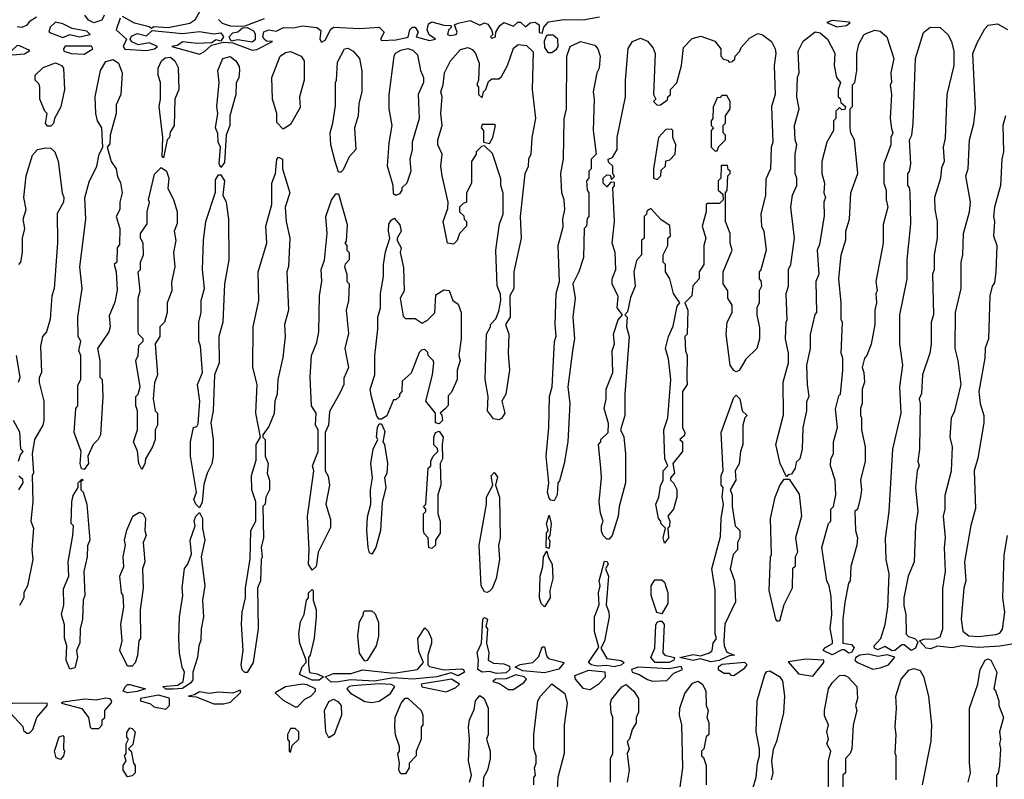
# Model space of a CAD drawing. Extents: x 2737310 to 2869991, y 870230 to 1012730.
# Tile 263 of 479: x 2766865 to 2770973, y 953628 to 956797. Entities that reach past the tile are written whole.
import ezdxf

# ---------------------------------------------------------------- set-up
doc = ezdxf.new("R2010")
doc.units = 0

msp = doc.modelspace()

# ---------------------------------------------------------------- linework, layer by layer
at = {"layer": '0CON02XD'}
for points in [[(2766835, 956650), (2766885, 956653.8), (2766908.3, 956668.3), (2766865, 956688), (2766855, 956688.8), (2766832.3, 956667.7), (2766815, 956668), (2766784.3, 956684.3), (2766778.3, 956711.7), (2766787.5, 956745), (2766747.5, 956785), (2766735, 956810), (2766715, 956830), (2766642.5, 956735), (2766640, 956725), (2766648.3, 956718.3), (2766725, 956724), (2766737.5, 956717.5), (2766742, 956705), (2766733.3, 956673.3), (2766740, 956665), (2766835, 956650)], [(2767217.5, 956815), (2767207.5, 956795), (2767175, 956783.8), (2767152.5, 956795), (2767137.5, 956815)], [(2767623.3, 956845), (2767595.8, 956794.2), (2767575, 956781.2), (2767485, 956763.3), (2767425, 956766.7), (2767415, 956760), (2767405, 956766.7), (2767345, 956782.5), (2767295, 956810)], [(2766935, 956807.5), (2766905, 956787.5), (2766895, 956773.3), (2766875, 956763.8)], [(2767045, 956722), (2767075, 956734.2), (2767115, 956725.8), (2767160, 956735), (2767145, 956748.8), (2767085, 956760), (2767045, 956780), (2767015, 956786.7), (2766992.5, 956765), (2766987.5, 956745), (2767045, 956722)], [(2767285, 956802.5), (2767267.5, 956755), (2767311.2, 956715), (2767297.5, 956685), (2767304.1, 956674.1), (2767395, 956668.8), (2767427.5, 956675), (2767440, 956685), (2767405, 956700), (2767361.7, 956691.7), (2767333.9, 956703.9), (2767326.7, 956715), (2767332.3, 956727.7), (2767355, 956738.8), (2767395, 956728.8), (2767418.3, 956751.7), (2767545, 956738.8), (2767615, 956747.1), (2767675, 956737.5), (2767705, 956742), (2767716.2, 956725), (2767705, 956707.5), (2767685, 956712.5), (2767665, 956700), (2767605, 956697.1), (2767546.4, 956703.6), (2767521.7, 956688.3), (2767500, 956685), (2767615, 956652.5)], [(2767615, 956652.5), (2767636.4, 956663.6), (2767665, 956690), (2767715, 956702.5), (2767755, 956700), (2767835, 956670), (2767855, 956672.5), (2767920, 956705), (2767895, 956706.7), (2767885.8, 956715.8), (2767880, 956725), (2767884.4, 956745.6), (2767905, 956754.3), (2767935, 956748.8), (2767965.6, 956764.4), (2768007.6, 956762.4), (2768045, 956770.6), (2768105, 956764.5), (2768121.5, 956751.5), (2768117.5, 956715), (2768125, 956702.5), (2768139.3, 956710.7), (2768163.2, 956756.8), (2768175, 956765.4), (2768285, 956760.6), (2768365, 956765.6), (2768386, 956745), (2768370, 956715), (2768375, 956710), (2768435, 956712), (2768486.4, 956723.6), (2768492.5, 956755), (2768504.3, 956765.7), (2768515, 956766), (2768528, 956745), (2768520, 956725), (2768575, 956710), (2768600, 956715), (2768574.1, 956734.1), (2768565.5, 956755), (2768570.4, 956779.6), (2768585, 956788), (2768635, 956774), (2768663, 956773), (2768667.5, 956765), (2768655, 956752.5), (2768650, 956735), (2768661.2, 956731.2), (2768686.7, 956735), (2768690, 956745), (2768680, 956775), (2768695, 956782), (2768745, 956793.8), (2768785, 956774), (2768805, 956782.9), (2768817.8, 956777.8), (2768833.1, 956755), (2768840, 956735), (2768830, 956725), (2768835, 956720), (2768850, 956725), (2768852.5, 956745), (2768868, 956772), (2768885, 956784.4), (2768925, 956770), (2768943.9, 956786.1), (2768955, 956786.7), (2768975, 956767.5), (2768995, 956783.8), (2769016.1, 956786.1), (2769033.3, 956775), (2769033, 956743), (2769045, 956740), (2769052.5, 956765), (2769072.2, 956787.8), (2769135, 956798), (2769215, 956796), (2769285, 956808)], [(2767885, 956800), (2767805, 956770), (2767775, 956768.8), (2767745, 956770), (2767711.2, 956781.2), (2767695, 956797.5)], [(2770275, 956767.5), (2770315, 956772.5), (2770330, 956785), (2770325, 956786.7), (2770255, 956793.3), (2770232.5, 956785), (2770275, 956767.5)], [(2770665, 954171.9), (2770646.7, 954175), (2770620, 954205), (2770637.5, 954212.5), (2770685, 954213.8), (2770705, 954222.5), (2770716.7, 954255), (2770717, 954423), (2770727.5, 954495), (2770723.3, 954595), (2770727.5, 954635), (2770720, 954725), (2770726.7, 954755), (2770727, 954813), (2770752.5, 954915), (2770756.7, 955015), (2770747.5, 955055), (2770752.5, 955135), (2770766.7, 955165), (2770792.5, 955275), (2770780, 955375), (2770767.5, 955425), (2770770, 955575), (2770792.5, 955675), (2770792.5, 955785), (2770800, 955815), (2770802.5, 955905), (2770827.5, 955995), (2770832.5, 956035), (2770812.5, 956145), (2770822.5, 956175), (2770827.5, 956295), (2770846.4, 956363.6), (2770852.5, 956425), (2770842.5, 956655), (2770859.3, 956700.7), (2770891.7, 956758.3), (2770906.4, 956773.6), (2770945, 956780), (2770986.1, 956756.1)], [(2766875, 956763.8), (2766855, 956767.5)], [(2767835, 956702.5), (2767775, 956712.5), (2767747, 956707), (2767739.2, 956725), (2767755, 956742.5), (2767775, 956746.7), (2767795, 956762.5), (2767815, 956763.8), (2767840.6, 956750.6), (2767848.3, 956738.3), (2767847.5, 956712.5), (2767835, 956702.5)], [(2769069.3, 956659.3), (2769085, 956660), (2769105, 956673.3), (2769111.2, 956685), (2769110, 956715), (2769091.7, 956731.7), (2769068.3, 956731.7), (2769061.7, 956728.3), (2769053.6, 956706.4), (2769055, 956680), (2769069.3, 956659.3)], [(2769555, 954612.5), (2769550, 954635), (2769560, 954675), (2769540, 954695), (2769540, 954705), (2769530, 954715), (2769520, 954775), (2769532.5, 954805), (2769538.3, 954851.7), (2769550, 954875), (2769550, 954915), (2769570, 954935), (2769557.5, 954965), (2769552.5, 955085), (2769570, 955135), (2769582.5, 955295), (2769571.7, 955381.7), (2769560, 955425), (2769572.5, 955475), (2769591.7, 955518.3), (2769608.3, 955601.7), (2769620, 955615), (2769592.5, 955655), (2769577.5, 955715), (2769560, 955745), (2769560, 955775), (2769550, 955785), (2769550, 955815), (2769570, 955855), (2769570, 955885), (2769580, 955895), (2769578.3, 955938.3), (2769541.7, 955961.7), (2769498.3, 956008.3), (2769481.7, 955998.3), (2769480, 955985), (2769470, 955975), (2769470, 955885), (2769460, 955875), (2769460, 955815), (2769438.3, 955791.7), (2769427.5, 955745), (2769432.5, 955685), (2769413, 955637), (2769401.7, 955578.3), (2769390, 955565), (2769400, 955555), (2769397.5, 955515), (2769407.5, 955475), (2769390, 955235), (2769390, 955145), (2769372.5, 955085), (2769386.4, 955056.4), (2769393.3, 954985), (2769392.5, 954865), (2769366.7, 954765), (2769362.5, 954725), (2769337.5, 954645), (2769325, 954630), (2769315, 954630), (2769300, 954645), (2769293, 954663), (2769292.5, 954685), (2769300, 954705), (2769288.3, 954738.3), (2769282.5, 954785), (2769292.5, 954885), (2769290, 954925), (2769280, 955025), (2769290, 955035), (2769290, 955045), (2769320, 955075), (2769321.7, 955111.7), (2769303.3, 955175), (2769312.5, 955215), (2769312.5, 955255), (2769340, 955325), (2769336.7, 955415), (2769346.7, 955445), (2769343.3, 955485), (2769362.5, 955545), (2769380, 955565), (2769357.5, 955595), (2769361.7, 955641.7), (2769337.5, 955695), (2769337.5, 955715), (2769352.5, 955755), (2769350, 955825), (2769337.5, 955865), (2769346.7, 955955), (2769340, 956095), (2769347, 956103), (2769347.5, 956117.5), (2769331.7, 956118.3), (2769315, 956100), (2769300, 956115), (2769300, 956135), (2769315, 956150), (2769328.3, 956148.3), (2769335, 956130), (2769347.5, 956142.5), (2769340, 956155), (2769340, 956185), (2769321.7, 956201.7), (2769320, 956215), (2769338.3, 956221.7), (2769357.5, 956255), (2769357.5, 956305), (2769393.3, 956475), (2769392.5, 956545), (2769403.6, 956676.4), (2769422.5, 956705), (2769455, 956720), (2769485, 956706.7), (2769508.3, 956678.3), (2769516.7, 956655), (2769510, 956485), (2769520, 956465), (2769510, 956455), (2769525, 956440), (2769538.3, 956441.7), (2769568.3, 956461.7), (2769570, 956475), (2769580, 956485), (2769580, 956505), (2769607, 956533), (2769626.7, 956605), (2769635, 956680), (2769671.2, 956718.8), (2769707.7, 956727.7), (2769765, 956707.5), (2769790, 956675), (2769790, 956645), (2769801.7, 956631.7), (2769818.3, 956628.3), (2769825, 956620), (2769838.3, 956621.7), (2769848.3, 956631.7), (2769850, 956645), (2769870, 956665), (2769875, 956680), (2769910.5, 956719.5), (2769945, 956739.2), (2769965, 956733.8), (2770002.5, 956705), (2770017.5, 956675), (2770020, 956655), (2770012.5, 956605), (2770017.5, 956485), (2770002.5, 956435), (2770007.5, 956285), (2770000, 956265), (2769997.5, 956175), (2769978.3, 956131.7), (2769977.5, 956065), (2769957.5, 955985), (2769960, 955935), (2769970, 955915), (2769980, 955835), (2769957, 955753), (2769950, 955745), (2769950, 955715), (2769957, 955707), (2769960, 955685), (2769950, 955665), (2769950, 955615), (2769940, 955595), (2769940, 955565), (2769951.7, 955511.7), (2769952.5, 955465), (2769940, 955425), (2769895, 955380), (2769866.4, 955333.6), (2769855, 955327.5), (2769845, 955332.5), (2769828.8, 955355), (2769812.5, 955485), (2769817.5, 955535), (2769837.5, 955575), (2769837.5, 955605), (2769820, 955635), (2769820, 955665), (2769800, 955695), (2769800, 955745), (2769837.5, 955835), (2769830, 955865), (2769830, 955905), (2769810, 955955), (2769810, 956075), (2769817.5, 956085), (2769820, 956145), (2769830, 956155), (2769830, 956165), (2769821.7, 956171.7), (2769818.3, 956188.3), (2769791.7, 956188.3), (2769790, 956135), (2769780, 956125), (2769780, 956085), (2769798.3, 956068.3), (2769800, 956045), (2769785, 956030), (2769735, 956030), (2769730, 956025), (2769730, 955995), (2769712.5, 955935), (2769727.5, 955885), (2769720, 955855), (2769720, 955775), (2769700, 955745), (2769700, 955715), (2769673, 955687), (2769670, 955645), (2769640, 955615), (2769652.5, 955585), (2769650, 955485), (2769640, 955475), (2769642.5, 955415), (2769650, 955395), (2769648.3, 955301.7), (2769650, 955275), (2769630, 955245), (2769630, 955095), (2769640, 955075), (2769638.3, 955061.7), (2769620, 955045), (2769630, 955035), (2769630, 954995), (2769590, 954945), (2769597.5, 954905), (2769580, 954885), (2769580, 954875), (2769592.5, 954865), (2769607, 954837), (2769607.5, 954805), (2769592.5, 954755), (2769570, 954725), (2769577.5, 954705), (2769576.4, 954683.6), (2769570, 954675), (2769572.5, 954635), (2769555, 954612.5)], [(2770065, 954890), (2770037.5, 954945), (2770020, 955025), (2770051.7, 955148.3), (2770050, 955285), (2770072.5, 955365), (2770072.5, 955405), (2770060, 955465), (2770062.5, 955535), (2770067.5, 955545), (2770062.5, 955655), (2770072.5, 955685), (2770072.5, 955755), (2770082.5, 955775), (2770097.5, 955885), (2770082.5, 956015), (2770090, 956065), (2770107.5, 956105), (2770107.5, 956135), (2770100, 956155), (2770100, 956235), (2770107.5, 956275), (2770100, 956295), (2770097.5, 956355), (2770117.5, 956425), (2770107.5, 956475), (2770110, 956555), (2770117.5, 956575), (2770112.5, 956665), (2770133.6, 956706.4), (2770184.2, 956745.8), (2770205, 956741.2), (2770235.9, 956715.9), (2770266.4, 956656.4), (2770263.3, 956605), (2770272.5, 956555), (2770290, 956535), (2770280, 956505), (2770280, 956475), (2770288.3, 956468.3), (2770291.7, 956451.7), (2770310, 956435), (2770308.3, 956421.7), (2770295, 956420), (2770285, 956430), (2770270, 956415), (2770270, 956385), (2770260, 956375), (2770260, 956335), (2770232.5, 956285), (2770212.5, 956205), (2770212.5, 956155), (2770222.5, 956115), (2770220, 956075), (2770227.5, 956055), (2770220, 956035), (2770221.7, 955978.3), (2770201.7, 955858.3), (2770192.5, 955835), (2770200, 955735), (2770187.5, 955705), (2770190, 955575), (2770183, 955567), (2770163, 955483), (2770162.5, 955425), (2770147.5, 955355), (2770150, 955275), (2770157.5, 955225), (2770148.3, 955201.7), (2770147.5, 955165), (2770132.5, 955095), (2770130, 955005), (2770120, 954965), (2770105, 954950), (2770100, 954925), (2770085, 954900), (2770071.7, 954898.3), (2770065, 954890)], [(2770255, 954147.5), (2770217.5, 954165), (2770225, 954176.7), (2770256.2, 954193.8), (2770256.7, 954205), (2770247.3, 954257.3), (2770253.8, 954315), (2770250.7, 954390.7), (2770242.5, 954435), (2770232.5, 954455), (2770212.5, 954595), (2770240, 954695), (2770250, 954705), (2770250, 954755), (2770260, 954765), (2770270, 954815), (2770267.5, 954875), (2770247.5, 954935), (2770250, 954965), (2770260, 954985), (2770260, 955035), (2770277.5, 955095), (2770268.3, 955171.7), (2770283, 955227), (2770290, 955235), (2770300, 955335), (2770300, 955385), (2770292.5, 955405), (2770297.5, 955535), (2770292.5, 955545), (2770292.5, 955615), (2770282.5, 955715), (2770292.5, 955815), (2770311.7, 955878.3), (2770312.5, 955915), (2770327.5, 955965), (2770332.5, 956075), (2770362.5, 956155), (2770347.5, 956295), (2770333, 956323), (2770330, 956345), (2770330, 956425), (2770340, 956435), (2770340, 956525), (2770350, 956535), (2770357.5, 956585), (2770357.5, 956655), (2770366.7, 956695), (2770387, 956733), (2770399.3, 956740.7), (2770433.6, 956753.6), (2770455, 956748.8), (2770483.3, 956725), (2770512.5, 956635), (2770500, 956575), (2770502.5, 956535), (2770497.5, 956525), (2770502.5, 956485), (2770497.5, 956385), (2770503, 956343), (2770507.5, 956325), (2770500, 956305), (2770500, 956275), (2770470, 956195), (2770470, 956115), (2770480, 956085), (2770480, 956045), (2770487.5, 956015), (2770468.3, 955941.7), (2770467.5, 955865), (2770437.5, 955705), (2770442.5, 955665), (2770437.5, 955655), (2770440, 955615), (2770432.5, 955585), (2770432.5, 955525), (2770417, 955443), (2770400, 955395), (2770390, 955385), (2770380, 955345), (2770387.5, 955325), (2770390, 955285), (2770380, 955255), (2770380, 955195), (2770372.5, 955175), (2770372.5, 955145), (2770377.5, 955135), (2770377.5, 955085), (2770392.5, 955015), (2770392.5, 954955), (2770372.5, 954875), (2770377.5, 954835), (2770371.7, 954798.3), (2770360, 954755), (2770350, 954745), (2770352.5, 954665), (2770360, 954635), (2770357.5, 954605), (2770332.5, 954515), (2770330, 954455), (2770323.6, 954446.4), (2770307.5, 954365), (2770300, 954295), (2770300, 954195), (2770335, 954190), (2770346.7, 954176.7), (2770335, 954156.2), (2770325, 954154.4), (2770305, 954167.5), (2770295, 954167.5), (2770255, 954147.5)], [(2770505, 954163.6), (2770475, 954182), (2770445, 954168), (2770431.2, 954175), (2770430, 954185), (2770457.5, 954215), (2770476.4, 954273.6), (2770487.5, 954345), (2770492.5, 954485), (2770480, 954545), (2770477, 954633), (2770492.5, 954745), (2770507.5, 955005), (2770542.5, 955155), (2770537.5, 955265), (2770550, 955355), (2770537.5, 955445), (2770537.5, 955565), (2770567.5, 955715), (2770567.5, 955795), (2770582.5, 955945), (2770580, 956075), (2770577, 956097), (2770570, 956105), (2770570, 956155), (2770577, 956163), (2770582.5, 956195), (2770577.5, 956295), (2770586.7, 956315), (2770592.5, 956365), (2770602.5, 956635), (2770636.4, 956743.6), (2770664.1, 956765.9), (2770705, 956763.8), (2770737.5, 956735), (2770752.5, 956705), (2770762.5, 956665), (2770762.5, 956605), (2770733.3, 956485), (2770727, 956303), (2770717.5, 956265), (2770722.5, 956205), (2770710.7, 956179.3), (2770707.5, 956135), (2770682.5, 956055), (2770683.3, 956005), (2770692.5, 955955), (2770692.5, 955885), (2770680, 955815), (2770680, 955755), (2770673.3, 955735), (2770677.5, 955565), (2770667.5, 955535), (2770667.5, 955445), (2770662.5, 955405), (2770632.5, 955315), (2770627, 955237), (2770617.5, 955215), (2770622.5, 955195), (2770620, 955005), (2770612.5, 954955), (2770617.5, 954935), (2770610, 954915), (2770602.5, 954845), (2770612.5, 954745), (2770603.3, 954685), (2770597.5, 954535), (2770572.5, 954475), (2770553.3, 954385), (2770553.3, 954353.3), (2770562.5, 954315), (2770563, 954233), (2770573, 954223), (2770600, 954215), (2770611.7, 954201.7), (2770602.5, 954175), (2770585, 954164.4), (2770555, 954188.8), (2770545, 954188.8), (2770516, 954165), (2770505, 954163.6)], [(2767135, 956652.5), (2767170, 956675), (2767165, 956686.7), (2767055, 956686.2), (2767047.5, 956675), (2767050, 956665), (2767080, 956655), (2767135, 956652.5)], [(2768865, 955127.5), (2768841.7, 955131.7), (2768817.5, 955165), (2768820, 955225), (2768807.5, 955295), (2768812.5, 955485), (2768830, 955515), (2768830, 955525), (2768851.7, 955548.3), (2768865, 955580), (2768872.5, 955625), (2768871.7, 955651.7), (2768857, 955687), (2768852.5, 955835), (2768867.5, 955945), (2768882.5, 955985), (2768883, 956073), (2768873.3, 956105), (2768873, 956133), (2768838.3, 956238.3), (2768805, 956270), (2768791.7, 956268.3), (2768770, 956245), (2768770, 956235), (2768750, 956205), (2768750, 956115), (2768730, 956075), (2768730, 956035), (2768715, 956030), (2768700, 956015), (2768700, 955995), (2768718.3, 955978.3), (2768720, 955965), (2768730, 955955), (2768730, 955935), (2768700, 955905), (2768690, 955875), (2768675, 955860), (2768650, 955865), (2768632.5, 955955), (2768651.7, 956008.3), (2768652.5, 956035), (2768627.5, 956145), (2768622.5, 956185), (2768627.5, 956235), (2768610, 956275), (2768610, 956295), (2768627.5, 956355), (2768622.5, 956405), (2768627.5, 956475), (2768622.5, 956495), (2768632.5, 956525), (2768637.5, 956575), (2768662.5, 956625), (2768705, 956672.5), (2768735, 956680), (2768753, 956673), (2768767.5, 956655), (2768782.5, 956615), (2768780, 956545), (2768772.5, 956525), (2768780, 956515), (2768780, 956485), (2768795, 956470), (2768800, 956495), (2768810, 956505), (2768821.7, 956538.3), (2768835, 956550), (2768865, 956550), (2768875, 956560), (2768900, 956605), (2768925, 956677.5), (2768945, 956693.3), (2768979.5, 956689.5), (2769007, 956663), (2769003.3, 956505), (2769017.5, 956385), (2769002.5, 956305), (2768997.5, 956235), (2768987.5, 956215), (2768986.4, 956183.6), (2768973, 956153), (2768953.3, 955975), (2768957.5, 955885), (2768927.5, 955745), (2768927.5, 955675), (2768910, 955645), (2768912, 955555), (2768892.5, 955525), (2768906.2, 955485), (2768903.3, 955405), (2768908.8, 955335), (2768893.3, 955235), (2768877.5, 955205), (2768888.8, 955155), (2768875, 955132.5), (2768865, 955127.5)], [(2769095, 954790), (2769081.7, 954791.7), (2769075, 954800), (2769067.5, 954825), (2769072.5, 954865), (2769061.2, 954975), (2769072.5, 955095), (2769076.2, 955225), (2769087.5, 955265), (2769096.4, 955453.6), (2769103, 955477), (2769098.8, 955525), (2769103.3, 955655), (2769117.5, 955705), (2769112.5, 955855), (2769133, 955933), (2769132, 955965), (2769140, 956005), (2769136.7, 956045), (2769126.7, 956075), (2769123.3, 956155), (2769133.6, 956216.4), (2769137, 956383), (2769146.7, 956425), (2769147.5, 956645), (2769162.5, 956685), (2769205, 956706), (2769265, 956690), (2769277.5, 956675), (2769287.5, 956645), (2769282.5, 956595), (2769272.5, 956575), (2769257.5, 956495), (2769262.5, 956465), (2769257.5, 956335), (2769270, 956235), (2769250, 956215), (2769250, 956175), (2769240, 956165), (2769240, 956135), (2769230, 956125), (2769232.5, 956085), (2769240, 956075), (2769240, 955975), (2769233, 955967), (2769230, 955935), (2769220, 955925), (2769217.5, 955805), (2769197.5, 955745), (2769172.5, 955695), (2769182.5, 955635), (2769173.3, 955555), (2769180, 955465), (2769173.3, 955425), (2769152.5, 955265), (2769160, 955195), (2769152.5, 955035), (2769137.5, 954945), (2769117, 954873), (2769110, 954865), (2769107.5, 954815), (2769095, 954790)], [(2767965, 956340), (2767938.3, 956368.3), (2767937.5, 956405), (2767920, 956465), (2767917.5, 956555), (2767952.5, 956645), (2767975, 956660), (2767995, 956663.3), (2768040, 956645), (2768052.5, 956625), (2768052.5, 956545), (2768032.5, 956475), (2768035, 956430), (2767995, 956360), (2767965, 956340)], [(2768205, 956160), (2768195, 956160), (2768181.2, 956205), (2768163.3, 956275), (2768160, 956325), (2768172.5, 956365), (2768183, 956437), (2768182.5, 956535), (2768187.5, 956545), (2768190.7, 956619.3), (2768220, 956675), (2768235, 956678), (2768256.7, 956665), (2768282.5, 956635), (2768293, 956583), (2768293, 956497), (2768280, 956445), (2768277.5, 956395), (2768262.5, 956345), (2768267.5, 956255), (2768240, 956225), (2768215, 956170), (2768205, 956160)], [(2768435, 956062.5), (2768425, 956070), (2768423.3, 956105), (2768400, 956185), (2768406.4, 956283.6), (2768418.8, 956355), (2768406.7, 956425), (2768407, 956483), (2768427.5, 956645), (2768433.6, 956656.4), (2768455, 956670), (2768485, 956676.2), (2768505, 956670), (2768525, 956650), (2768537.5, 956585), (2768550, 956555), (2768550, 956535), (2768527.5, 956485), (2768532.5, 956385), (2768502.5, 956285), (2768502.5, 956255), (2768492.5, 956215), (2768497.5, 956165), (2768480, 956115), (2768460, 956095), (2768460, 956085), (2768449.3, 956070.7), (2768435, 956062.5)], [(2766995, 956352.5), (2766983, 956353), (2766973, 956363), (2766980, 956405), (2766970, 956415), (2766950, 956465), (2766950, 956515), (2766947, 956527), (2766930, 956545), (2766930, 956565), (2766963, 956597), (2767015, 956616.7), (2767040, 956605), (2767047.5, 956595), (2767052.5, 956505), (2767037, 956433), (2767010, 956385), (2767007, 956363), (2766995, 956352.5)], [(2767135, 954920), (2767123, 954923), (2767117.5, 954945), (2767122.5, 954995), (2767092.5, 955075), (2767100, 955175), (2767107.5, 955185), (2767108.3, 955271.7), (2767120, 955295), (2767120, 955395), (2767112.5, 955415), (2767120, 955455), (2767110, 955475), (2767107.5, 955555), (2767126.2, 955675), (2767116.7, 955765), (2767141.2, 955965), (2767137, 956053), (2767155, 956120), (2767187.5, 956185), (2767197.5, 956235), (2767212.5, 956265), (2767207.5, 956345), (2767190, 956375), (2767182.5, 956405), (2767180, 956475), (2767202.5, 956585), (2767225, 956622.5), (2767255, 956630), (2767277.5, 956615), (2767292.5, 956575), (2767287.5, 956485), (2767268.3, 956441.7), (2767267.5, 956405), (2767242.5, 956315), (2767241.7, 956278.3), (2767230, 956265), (2767247.5, 956205), (2767267.5, 956175), (2767273, 956143), (2767286.4, 956116.4), (2767292.5, 956075), (2767282.5, 956035), (2767282.5, 956005), (2767267.5, 955975), (2767282.5, 955925), (2767281.7, 955858.3), (2767272.5, 955845), (2767270, 955785), (2767260, 955775), (2767267.5, 955745), (2767271.7, 955668.3), (2767261.7, 955618.3), (2767238.3, 955561.7), (2767242.5, 955515), (2767237.5, 955495), (2767190, 955425), (2767200, 955375), (2767200, 955305), (2767210, 955295), (2767212.5, 955225), (2767202.5, 955065), (2767192.5, 955045), (2767172.5, 955025), (2767150, 954975), (2767152.5, 954945), (2767135, 954920)], [(2767465, 956220), (2767460, 956225), (2767462.5, 956305), (2767446.7, 956435), (2767452.5, 956465), (2767452.5, 956535), (2767442.5, 956565), (2767442.5, 956595), (2767457.5, 956625), (2767472.9, 956637.1), (2767495, 956640), (2767513.3, 956625), (2767527, 956597), (2767530, 956505), (2767512.5, 956465), (2767510, 956355), (2767493, 956327), (2767490, 956305), (2767480, 956295), (2767465, 956220)], [(2767705, 956180), (2767697.5, 956195), (2767702.5, 956265), (2767693.3, 956285), (2767691.7, 956321.7), (2767682.5, 956345), (2767692.5, 956405), (2767687.5, 956435), (2767697.5, 956535), (2767692.5, 956585), (2767712.5, 956635), (2767743, 956643), (2767767.5, 956625), (2767781.7, 956601.7), (2767782.5, 956585), (2767780, 956555), (2767768.3, 956531.7), (2767767.5, 956485), (2767742.5, 956395), (2767742.5, 956355), (2767727.5, 956315), (2767719.3, 956200.7), (2767705, 956180)], [(2769775, 956250), (2769781.7, 956268.3), (2769810, 956295), (2769810, 956315), (2769800, 956325), (2769800, 956355), (2769810, 956365), (2769810, 956395), (2769830, 956425), (2769830, 956455), (2769815, 956480), (2769795, 956480), (2769788.3, 956471.7), (2769775, 956470), (2769758.3, 956431.7), (2769757.5, 956385), (2769750, 956375), (2769750, 956355), (2769760, 956345), (2769750, 956335), (2769750, 956265), (2769765, 956250), (2769775, 956250)], [(2768825, 956280), (2768840, 956305), (2768850, 956355), (2768845, 956360), (2768795, 956360), (2768790, 956345), (2768800, 956335), (2768800, 956285), (2768825, 956280)], [(2770977.5, 956395), (2770967.5, 956355), (2770970, 956245), (2770962.5, 956215), (2770957.5, 956105), (2770932.5, 956015), (2770927.5, 955975), (2770932.5, 955955), (2770927.5, 955895), (2770942.5, 955855), (2770937.5, 955745), (2770931.7, 955698.3), (2770922.5, 955685), (2770912.5, 955645), (2770907.5, 955465), (2770893.6, 955426.4), (2770892.5, 955385), (2770867.5, 955245), (2770872.5, 955195), (2770887.5, 955145), (2770887.5, 955115), (2770863, 954967), (2770847.5, 954915), (2770853, 954757), (2770833.9, 954686.1), (2770807.5, 954535), (2770812.5, 954455), (2770803.8, 954425), (2770793.3, 954295), (2770800, 954245), (2770825, 954226.7), (2770865, 954223.8), (2770938.3, 954231.7), (2770955, 954237.5), (2770965.8, 954254.2), (2770976, 954325), (2770967.5, 954385), (2770973, 954563), (2770986.7, 954645)], [(2769525, 956130), (2769540, 956145), (2769541.7, 956168.3), (2769560, 956185), (2769561.7, 956208.3), (2769578.3, 956211.7), (2769600, 956235), (2769602.5, 956275), (2769590, 956305), (2769590, 956335), (2769585, 956340), (2769561.7, 956338.3), (2769530, 956305), (2769510, 956175), (2769510, 956135), (2769525, 956130)], [(2766862.5, 955775), (2766870, 955785), (2766877.5, 955825), (2766877.5, 955885), (2766887.5, 955925), (2766880, 955965), (2766892.5, 956005), (2766882.5, 956055), (2766892.5, 956145), (2766918.3, 956231.7), (2766940, 956255), (2766975, 956262.5), (2766995, 956260), (2767012.5, 956245), (2767026.4, 956206.4), (2767042.5, 956075), (2767050, 956055), (2767047.5, 956035), (2767021.7, 955988.3), (2767023.6, 955866.4), (2767008.8, 955675), (2767000, 955645), (2766993, 955547), (2766977.5, 955495), (2766960, 955475), (2766952.5, 955435), (2766956.7, 955325), (2766947, 955303), (2766947, 955283), (2766966.7, 955205), (2766966.7, 955125), (2766962.5, 955105), (2766927.5, 955045), (2766917.5, 954985), (2766922.5, 954905), (2766917.5, 954895), (2766920, 954785), (2766912.5, 954705), (2766922.5, 954675), (2766916.7, 954585), (2766920, 954545), (2766897.5, 954435), (2766883, 954407), (2766882.5, 954385), (2766865, 954352.5)], [(2767815, 954072.5), (2767805, 954072.5), (2767793.9, 954083.9), (2767790, 954105), (2767797.5, 954165), (2767791.2, 954275), (2767793.3, 954325), (2767807.5, 954385), (2767807.5, 954425), (2767827, 954547), (2767830, 954665), (2767850, 954705), (2767850, 954785), (2767833.3, 954835), (2767832.5, 954895), (2767851.7, 954958.3), (2767852.5, 955025), (2767870, 955055), (2767850, 955155), (2767856.7, 955275), (2767837.5, 955345), (2767840, 955515), (2767862.5, 955625), (2767860, 955745), (2767896.7, 955865), (2767892.5, 955935), (2767917.5, 956025), (2767917.5, 956115), (2767932.5, 956155), (2767937.5, 956215), (2767945, 956222.5), (2767962.5, 956215), (2767962.5, 956175), (2767992.5, 956075), (2767972.5, 956015), (2767977.5, 955955), (2767992.5, 955885), (2767987, 955767), (2767980, 955745), (2767987.5, 955585), (2767970, 955525), (2767972.5, 955475), (2767963, 955387), (2767942.5, 955295), (2767940, 955235), (2767930, 955205), (2767927, 955153), (2767905, 955100), (2767880, 955065), (2767880, 955055), (2767890, 955045), (2767890, 954975), (2767902.5, 954945), (2767897.5, 954905), (2767907.5, 954875), (2767907.5, 954835), (2767892.5, 954805), (2767890, 954775), (2767880, 954765), (2767882.5, 954635), (2767872.5, 954595), (2767877.5, 954555), (2767872.5, 954545), (2767870, 954455), (2767857.5, 954425), (2767860, 954255), (2767838.8, 954115), (2767815, 954072.5)], [(2767375, 954920), (2767362.5, 954945), (2767357, 954997), (2767340, 955035), (2767357.5, 955085), (2767357.5, 955165), (2767350, 955185), (2767350, 955225), (2767360, 955235), (2767367.5, 955265), (2767350, 955375), (2767360, 955395), (2767363, 955437), (2767380, 955455), (2767380, 955465), (2767363, 955483), (2767360, 955495), (2767360, 955635), (2767367.5, 955665), (2767360, 955745), (2767370, 955755), (2767370, 955785), (2767382.5, 955815), (2767380, 955865), (2767370, 955885), (2767370, 955905), (2767397.5, 955945), (2767397.5, 955995), (2767407.5, 956035), (2767402.5, 956045), (2767428.3, 956151.7), (2767455, 956180), (2767477.5, 956165), (2767487.5, 956135), (2767483, 956093), (2767507, 956047), (2767522.5, 955995), (2767523, 955947), (2767510, 955915), (2767517.5, 955875), (2767507.5, 955825), (2767512.5, 955765), (2767498.3, 955701.7), (2767500, 955665), (2767480, 955615), (2767480, 955575), (2767470, 955535), (2767450, 955515), (2767450, 955475), (2767430, 955445), (2767440, 955315), (2767428.3, 955281.7), (2767422.5, 955215), (2767430, 955165), (2767440, 955155), (2767440, 955105), (2767430, 955085), (2767430, 955045), (2767420, 955015), (2767390, 954965), (2767387, 954943), (2767375, 954920)], [(2767615, 954760), (2767600, 954775), (2767592.5, 954795), (2767602.5, 954825), (2767577.5, 954975), (2767577.5, 955035), (2767590, 955095), (2767605, 955100), (2767609.3, 955110.7), (2767617.5, 955205), (2767607.5, 955275), (2767627.5, 955325), (2767620, 955435), (2767612.5, 955455), (2767612.5, 955535), (2767622.5, 955575), (2767622.5, 955625), (2767636.7, 955675), (2767627.5, 955755), (2767632.5, 955875), (2767642.5, 955955), (2767683, 956077), (2767682, 956128), (2767695, 956150), (2767705, 956150), (2767720, 956125), (2767712.5, 956065), (2767726.2, 956035), (2767736.7, 955965), (2767737.5, 955795), (2767720, 955695), (2767712.5, 955535), (2767696.7, 955475), (2767697.5, 955365), (2767677.5, 955315), (2767672.5, 955165), (2767662.5, 955115), (2767672.5, 955045), (2767672.5, 954975), (2767667, 954943), (2767647.5, 954905), (2767633, 954857), (2767626.4, 954783.6), (2767615, 954760)], [(2768085, 954500), (2768070, 954525), (2768073.3, 954585), (2768066.4, 954723.6), (2768092.5, 954915), (2768087.5, 954935), (2768110, 954995), (2768110, 955085), (2768100, 955105), (2768102.5, 955155), (2768082.5, 955185), (2768076.7, 955305), (2768083.3, 955395), (2768105, 955450), (2768113.3, 955495), (2768116.7, 955645), (2768126.4, 955706.4), (2768122.5, 955755), (2768136.4, 955793.6), (2768148.8, 955905), (2768142.5, 955975), (2768166.4, 956043.6), (2768185, 956070), (2768195, 956070), (2768231.7, 955941.7), (2768227.5, 955872.5), (2768222.5, 955865), (2768230, 955855), (2768230, 955835), (2768240, 955825), (2768240, 955795), (2768223, 955777), (2768220, 955765), (2768230, 955735), (2768230, 955705), (2768240, 955695), (2768237.5, 955625), (2768227.5, 955585), (2768237, 955487), (2768222.5, 955425), (2768237.5, 955345), (2768218.3, 955301.7), (2768217.5, 955275), (2768201.7, 955238.3), (2768158.3, 955161.7), (2768153.3, 955105), (2768140, 955075), (2768140, 954915), (2768151.7, 954891.7), (2768157.5, 954855), (2768142.5, 954775), (2768161.7, 954711.7), (2768161.7, 954678.3), (2768110, 954575), (2768102.5, 954515), (2768085, 954500)], [(2768615, 955110), (2768600, 955115), (2768600, 955155), (2768560, 955205), (2768587.5, 955315), (2768592.5, 955365), (2768590, 955375), (2768570, 955395), (2768568.3, 955408.3), (2768555, 955420), (2768541.7, 955418.3), (2768531.7, 955408.3), (2768498.3, 955321.7), (2768461.7, 955288.3), (2768460, 955245), (2768450, 955235), (2768450, 955225), (2768435, 955210), (2768425, 955210), (2768396.4, 955143.6), (2768375, 955130), (2768365, 955130), (2768355, 955142.5), (2768333.6, 955223.6), (2768327.5, 955255), (2768346.7, 955315), (2768346.7, 955395), (2768360, 955505), (2768360, 955555), (2768371.2, 955595), (2768370, 955655), (2768383.3, 955725), (2768383.3, 955775), (2768391.7, 955828.3), (2768410, 955885), (2768403.8, 955915), (2768406.1, 955943.9), (2768415, 955960), (2768428.3, 955968.3), (2768450.7, 955940.7), (2768457.5, 955915), (2768440, 955885), (2768440, 955875), (2768457.5, 955845), (2768453.3, 955825), (2768467, 955763), (2768470, 955665), (2768452.5, 955635), (2768465, 955560), (2768475, 955550), (2768515, 955550), (2768545, 955530), (2768567, 955543), (2768597, 955573), (2768601.7, 955648.3), (2768635, 955670), (2768656.7, 955666.7), (2768672.5, 955625), (2768695, 955610), (2768707.5, 955575), (2768707.5, 955465), (2768697.5, 955395), (2768702.5, 955375), (2768690, 955335), (2768690, 955295), (2768667, 955243), (2768653, 955227), (2768653, 955187), (2768642.5, 955175), (2768620, 955155), (2768627, 955147), (2768630, 955125), (2768615, 955110)], [(2766860, 955285), (2766867.5, 955305), (2766852.5, 955395)], [(2769748.2, 954118.2), (2769705, 954130), (2769675, 954123.1), (2769620, 954135), (2769675, 954148), (2769705, 954142.5), (2769743.3, 954155), (2769753.8, 954165), (2769758, 954195), (2769772.5, 954215), (2769766.7, 954235), (2769766.7, 954416.7), (2769752.5, 954505), (2769789.3, 954640.7), (2769791.4, 954715), (2769801.2, 954775), (2769796.7, 954805), (2769800, 954845), (2769792.5, 954855), (2769792.5, 954895), (2769800, 954915), (2769792.5, 955075), (2769845, 955220), (2769855, 955230), (2769870, 955215), (2769880, 955165), (2769900, 955145), (2769890, 955135), (2769882.5, 955105), (2769882.5, 955025), (2769872.5, 954995), (2769867, 954943), (2769850, 954915), (2769852.5, 954875), (2769830, 954835), (2769837.5, 954815), (2769837.5, 954765), (2769850, 954685), (2769870, 954665), (2769870, 954635), (2769860, 954615), (2769860, 954585), (2769842.5, 954565), (2769830, 954505), (2769847.5, 954455), (2769851.7, 954368.3), (2769807.5, 954275), (2769802.5, 954205), (2769803.9, 954183.9), (2769815, 954157.5), (2769847.5, 954145), (2769825, 954142.5), (2769786, 954124), (2769785, 954123.6), (2769748.2, 954118.2)], [(2766860, 954955), (2766868.3, 954981.7), (2766880, 954995), (2766870, 955005), (2766866.4, 955076.4), (2766840, 955125)], [(2768335, 954567.5), (2768325, 954572.5), (2768318.8, 954595), (2768313.8, 954665), (2768317, 954723), (2768330, 954775), (2768328.8, 954835), (2768336.7, 954885), (2768330, 954945), (2768340, 955005), (2768360, 955045), (2768353.3, 955055), (2768357.5, 955095), (2768365, 955110), (2768375, 955110), (2768388.3, 955078.3), (2768380, 955035), (2768387.5, 955025), (2768400, 954945), (2768396.4, 954903.6), (2768387.5, 954885), (2768392.5, 954845), (2768377, 954783), (2768370, 954665), (2768351.2, 954595), (2768335, 954567.5)], [(2768585, 954590), (2768573, 954593), (2768570, 954635), (2768553, 954653), (2768550, 954665), (2768550, 954735), (2768560, 954745), (2768560, 954755), (2768550, 954765), (2768560, 954775), (2768570, 954925), (2768580, 954935), (2768580, 954955), (2768590, 954975), (2768610, 954995), (2768608.3, 955008.3), (2768593, 955023), (2768592.5, 955055), (2768600, 955075), (2768615, 955080), (2768632.5, 955055), (2768627.5, 955025), (2768630, 954965), (2768620, 954945), (2768622.5, 954855), (2768610, 954815), (2768610, 954735), (2768620, 954705), (2768620, 954655), (2768600, 954625), (2768600, 954605), (2768585, 954590)], [(2766862.5, 954835), (2766880, 954865), (2766878.3, 954878.3), (2766861.7, 954891.7)], [(2767075, 954087.5), (2767058.8, 954125), (2767062.5, 954185), (2767053, 954217), (2767051.7, 954271.7), (2767040, 954315), (2767050, 954355), (2767048.3, 954421.7), (2767070, 954475), (2767067.5, 954535), (2767087.5, 954645), (2767090, 954685), (2767080, 954695), (2767082.5, 954785), (2767088.3, 954811.7), (2767110, 954845), (2767110, 954865), (2767125, 954880), (2767130, 954875), (2767120, 954870), (2767120, 954835), (2767130, 954825), (2767146.2, 954775), (2767157.5, 954625), (2767148.3, 954601.7), (2767147.5, 954555), (2767132.5, 954495), (2767137.5, 954395), (2767130, 954375), (2767127.5, 954295), (2767117.5, 954255), (2767117, 954197), (2767102.5, 954165), (2767106.2, 954135), (2767095, 954092.5), (2767075, 954087.5)], [(2768815, 954406.7), (2768805, 954410), (2768790.8, 954435), (2768782.5, 954605), (2768812.5, 954775), (2768812.5, 954805), (2768840, 954855), (2768833, 954893), (2768845, 954907.5), (2768859.3, 954889.3), (2768850, 954855), (2768867.5, 954805), (2768870, 954635), (2768862.5, 954605), (2768867.5, 954545), (2768853.3, 954465), (2768836.1, 954423.9), (2768825, 954412.5), (2768815, 954406.7)], [(2770035, 954287.5), (2770025, 954287.5), (2770020, 954295), (2769992.5, 954415), (2769997.5, 954555), (2770002.5, 954565), (2769997.5, 954715), (2770017.5, 954805), (2770036.1, 954853.9), (2770055, 954880), (2770075, 954880), (2770117, 954817), (2770127.5, 954725), (2770102.5, 954635), (2770110, 954575), (2770100, 954555), (2770100, 954515), (2770090, 954505), (2770087.5, 954425), (2770053.3, 954355), (2770035, 954287.5)], [(2767335, 954100), (2767315, 954100), (2767282.5, 954165), (2767292.5, 954205), (2767287.5, 954275), (2767300, 954345), (2767297.5, 954395), (2767290, 954405), (2767282.5, 954475), (2767300, 954515), (2767297.5, 954555), (2767307.5, 954605), (2767302.5, 954625), (2767313, 954667), (2767337.5, 954725), (2767365, 954742.5), (2767380, 954735), (2767390, 954715), (2767387.5, 954665), (2767392.5, 954645), (2767380, 954615), (2767387.5, 954535), (2767377.5, 954505), (2767380, 954425), (2767367.5, 954335), (2767370, 954215), (2767362.5, 954205), (2767356.4, 954143.6), (2767347, 954113), (2767335, 954100)], [(2767505, 954002.9), (2767475, 954002.9), (2767462.5, 954015), (2767525, 954020), (2767547.5, 954035), (2767552.5, 954075), (2767543.3, 954095), (2767532.5, 954155), (2767530, 954215), (2767532.5, 954305), (2767546.7, 954395), (2767543.3, 954425), (2767553, 954507), (2767567.5, 954525), (2767581.7, 954568.3), (2767576.2, 954625), (2767597.5, 954685), (2767593.6, 954706.4), (2767600, 954725), (2767615, 954740), (2767627.5, 954715), (2767627.5, 954675), (2767637.5, 954625), (2767622.5, 954555), (2767637.5, 954435), (2767627.5, 954375), (2767632.5, 954305), (2767622.5, 954255), (2767621.7, 954208.3), (2767612.5, 954185), (2767607.5, 954135), (2767587.5, 954075), (2767588, 954042), (2767580, 954030), (2767545, 954006.7), (2767505, 954002.9)], [(2769075, 954590), (2769062.5, 954595), (2769063.3, 954655), (2769070, 954665), (2769063.8, 954695), (2769075, 954730), (2769082.5, 954695), (2769077.5, 954645), (2769070, 954635), (2769077, 954623), (2769075, 954590)], [(2769055, 954347.5), (2769041.4, 954361.4), (2769034.2, 954385), (2769036.7, 954475), (2769047.5, 954515), (2769050, 954555), (2769065, 954580), (2769070, 954555), (2769087.5, 954525), (2769090, 954465), (2769076.7, 954415), (2769078, 954385), (2769055, 954347.5)], [(2769345, 954097.1), (2769315, 954102.2), (2769275, 954099.1), (2769250, 954105), (2769238.8, 954115), (2769281.7, 954178.3), (2769264.1, 954244.1), (2769263.8, 954305), (2769282.5, 954355), (2769280, 954405), (2769287.5, 954435), (2769282.5, 954455), (2769305, 954537.5), (2769316.4, 954536.4), (2769320, 954525), (2769310, 954505), (2769322.5, 954475), (2769312.5, 954355), (2769323.8, 954325), (2769324, 954305), (2769305.7, 954204.3), (2769290, 954175), (2769315, 954132), (2769375, 954123.8), (2769387.5, 954115), (2769375, 954104.4), (2769345, 954097.1)], [(2769545, 954317.5), (2769523.9, 954323.9), (2769500, 954395), (2769500, 954435), (2769515, 954460), (2769545, 954460), (2769555, 954450), (2769570, 954405), (2769569.3, 954360.7), (2769545, 954317.5)], [(2768115, 954041.4), (2768085, 954041.4), (2768033.3, 954065), (2768043.9, 954096.1), (2768060, 954115), (2768060, 954125), (2768033.6, 954193.6), (2768030, 954235), (2768037.5, 954285), (2768052.5, 954315), (2768062.5, 954375), (2768070, 954385), (2768070, 954405), (2768085, 954420), (2768090, 954415), (2768090, 954375), (2768102.5, 954335), (2768102.5, 954305), (2768093.6, 954216.4), (2768077.5, 954145), (2768070, 954135), (2768070, 954105), (2768075, 954072.5), (2768107, 954067), (2768132.5, 954055), (2768115, 954041.4)], [(2768305, 954120), (2768283.6, 954153.6), (2768276.7, 954225), (2768282.5, 954285), (2768300, 954315), (2768300, 954325), (2768305, 954330), (2768335, 954330), (2768348.3, 954318.3), (2768361.7, 954281.7), (2768362.5, 954225), (2768352.5, 954185), (2768315, 954122.5), (2768305, 954120)], [(2768855, 954069.5), (2768825, 954077.5), (2768795, 954074.4), (2768776.1, 954086.1), (2768780, 954125), (2768774.1, 954155.9), (2768792.5, 954195), (2768797.5, 954295), (2768805, 954302.5), (2768816.7, 954295), (2768810, 954265), (2768816.7, 954255), (2768812.5, 954195), (2768823.3, 954155), (2768820, 954125), (2768842.5, 954112.5), (2768885, 954109.2), (2768909.2, 954099.2), (2768910, 954085), (2768895, 954071.1), (2768855, 954069.5)], [(2769575, 954114.4), (2769516.7, 954115), (2769498, 954135), (2769515.7, 954174.3), (2769520, 954270), (2769525, 954282.5), (2769535, 954287.5), (2769545, 954287.5), (2769553.8, 954273.8), (2769548, 954155), (2769557.5, 954145), (2769597.5, 954135), (2769593.8, 954125), (2769575, 954114.4)], [(2768165, 954033.1), (2768140, 954055), (2768175, 954069.2), (2768248.3, 954068.3), (2768295, 954083.8), (2768425, 954070), (2768525, 954086.2), (2768550, 954115), (2768530.7, 954160.7), (2768526.2, 954215), (2768555, 954260), (2768570, 954245), (2768583.6, 954213.6), (2768583.3, 954195), (2768567.5, 954145), (2768567.5, 954105), (2768575, 954097.5), (2768636.4, 954083.6), (2768708.1, 954088.1), (2768717.5, 954085), (2768721.2, 954075), (2768695, 954059.5), (2768665, 954072), (2768605, 954055.5), (2768505, 954045.6), (2768425, 954050.8), (2768345, 954037.5), (2768245, 954042.2), (2768195, 954034.4), (2768165, 954033.1)], [(2769055, 954072.2), (2768965, 954079.5), (2768932.5, 954095), (2768953.2, 954106.8), (2769006.2, 954115), (2769030.7, 954139.3), (2769045, 954180), (2769055, 954180), (2769063, 954143), (2769071.7, 954131.7), (2769137.5, 954115), (2769115, 954087.5), (2769055, 954072.2)], [(2771005, 954190.9), (2770955, 954182.5), (2770865, 954177.8), (2770795, 954184.4), (2770755, 954176.2), (2770695, 954182.5), (2770665, 954171.9)], [(2770425, 954087.5), (2770455, 954092.5), (2770490, 954105), (2770516.7, 954136.7), (2770485, 954147.5), (2770445, 954140), (2770405, 954150), (2770370, 954145), (2770353.3, 954135), (2770350, 954125), (2770360, 954115), (2770425, 954087.5)], [(2769845, 954060), (2769889.3, 954090.7), (2769900, 954105), (2769890, 954115), (2769795.9, 954105.9), (2769780, 954095), (2769780, 954085), (2769805, 954070), (2769825, 954070), (2769831.7, 954061.7), (2769845, 954060)], [(2770175, 954057.5), (2770220, 954115), (2770220, 954125), (2770145, 954128.1), (2770071.7, 954118.3), (2770115, 954067.5), (2770175, 954057.5)], [(2770822.5, 953615), (2770832.5, 953655), (2770827.5, 953695), (2770827.5, 953925), (2770862.5, 954025), (2770872.5, 954085), (2770893.3, 954125), (2770905, 954130), (2770916.7, 954125), (2770942.5, 954075), (2770930, 954005), (2770937, 953997), (2770950, 953955), (2770950, 953935), (2770970, 953885), (2770952.5, 953825), (2770957.5, 953795), (2770952.5, 953775), (2770957.5, 953755), (2770952.5, 953685), (2770947, 953653), (2770940, 953645), (2770940, 953585)], [(2768925, 954002.5), (2768969.3, 954030.7), (2768980, 954045), (2768970, 954055), (2768935, 954063.8), (2768895, 954047.1), (2768850, 954045), (2768840, 954035), (2768867, 954027), (2768905, 954002.5), (2768925, 954002.5)], [(2769245, 954002.5), (2769283, 954027), (2769310, 954055), (2769307.5, 954075), (2769238.3, 954081.7), (2769180.7, 954059.3), (2769182.5, 954045), (2769215, 954007.5), (2769245, 954002.5)], [(2769505, 954037.5), (2769565, 954040), (2769595, 954070), (2769630, 954085), (2769625, 954097.5), (2769575, 954088), (2769445, 954095.8), (2769417.5, 954085), (2769420, 954075), (2769450, 954065), (2769485, 954043.3), (2769505, 954037.5)], [(2769922.5, 953585), (2769937.5, 953635), (2769943.3, 953695), (2769952.5, 953725), (2769952.5, 953755), (2769937.5, 953825), (2769942.5, 953955), (2769974, 954065), (2769983.1, 954076.9), (2769995, 954080), (2770035, 954056.7), (2770048.3, 954038.3), (2770056.7, 953975), (2770052.5, 953905), (2770022.5, 953785), (2770008.3, 953751.7), (2770002.5, 953705), (2770007.5, 953655), (2770000, 953625)], [(2770240, 953575), (2770240, 953705), (2770250, 953745), (2770232.5, 953775), (2770240, 953795), (2770232.5, 953825), (2770240, 953855), (2770223, 953893), (2770222.5, 953915), (2770240, 954005), (2770255, 954030), (2770285, 954060), (2770305, 954062.5), (2770320, 954055), (2770357.5, 954015), (2770360, 953965), (2770352.5, 953935), (2770357.5, 953915), (2770342.5, 953855), (2770337.5, 953755), (2770330, 953735), (2770310, 953715), (2770310, 953655), (2770300, 953645), (2770300, 953425)], [(2770522.5, 953625), (2770522.5, 953725), (2770517.5, 953735), (2770522.5, 953815), (2770517.5, 953845), (2770523.3, 953925), (2770520, 953975), (2770542.5, 954045), (2770575, 954083.3), (2770595, 954090), (2770622, 954082), (2770636.4, 954056.4), (2770657.5, 953975), (2770670, 953855), (2770667, 953787), (2770630, 953605)], [(2767315, 953988), (2767296.7, 953995), (2767305, 954013.3), (2767315, 954022.5), (2767325, 954022.5), (2767390, 954005), (2767355, 953994.2), (2767315, 953988)], [(2768025, 953930), (2768055, 953962.5), (2768080, 953975), (2768100, 953995), (2768100, 954005), (2768065, 954021.2), (2768045, 954023.8), (2767975, 954013.8), (2767931.7, 953988.3), (2767965, 953957.5), (2768015, 953930), (2768025, 953930)], [(2768335, 953947.5), (2768365, 953953.3), (2768412.5, 953985), (2768430, 954015), (2768415, 954022.5), (2768365.4, 954025.4), (2768255, 954018), (2768240, 954015), (2768230, 954005), (2768245, 953987.5), (2768305, 953952.5), (2768335, 953947.5)], [(2768645, 953992.5), (2768685, 954010), (2768700, 954025), (2768667.5, 954045), (2768540, 954025), (2768543.6, 954013.6), (2768645, 953992.5)], [(2769010, 953605), (2769010, 953635), (2769017.5, 953645), (2769012.5, 953675), (2769020, 953695), (2769020, 953725), (2769010, 953755), (2769010, 953815), (2769027.5, 953955), (2769037.5, 953975), (2769085, 954026.2), (2769140, 953985), (2769150, 953945), (2769137, 953853), (2769137.5, 953735), (2769110, 953635), (2769107.5, 953585)], [(2769330, 953615), (2769330, 953715), (2769340, 953735), (2769340, 953885), (2769332.5, 953905), (2769330, 953945), (2769335, 953960), (2769377, 954013), (2769395, 954022.5), (2769427.5, 953995), (2769447.5, 953965), (2769447, 953907), (2769437.5, 953885), (2769437, 953863), (2769420, 953835), (2769410, 953795), (2769400, 953785), (2769407.5, 953755), (2769400, 953735), (2769407.5, 953665), (2769400, 953615)], [(2769620, 953585), (2769632.5, 953675), (2769627.5, 953855), (2769617.5, 953895), (2769620, 953925), (2769640, 953985), (2769671.7, 954028.3), (2769695, 954036.7), (2769714.1, 954024.1), (2769727.5, 953995), (2769730, 953935), (2769737.5, 953915), (2769732.5, 953885), (2769740, 953865), (2769740, 953815), (2769730, 953805), (2769720, 953755), (2769710, 953745), (2769710, 953725), (2769718.3, 953718.3), (2769730, 953685), (2769730, 953605)], [(2767475, 953920), (2767490, 953935), (2767490, 953965), (2767485, 953967.5), (2767445, 953978), (2767370, 953965), (2767370, 953955), (2767411.7, 953941.7), (2767425, 953930), (2767475, 953920)], [(2767715, 953942.5), (2767745, 953950), (2767788.3, 953991.7), (2767785, 954000), (2767755, 953987.5), (2767695, 953991.2), (2767656.1, 953986.1), (2767615, 953992.5), (2767595, 953980), (2767570, 953975), (2767601.7, 953971.7), (2767675, 953942.5), (2767715, 953942.5)], [(2768742.5, 953615), (2768750, 953645), (2768737.5, 953705), (2768742.5, 953795), (2768737.5, 953845), (2768742.5, 953875), (2768761.7, 953918.3), (2768767.5, 953955), (2768785, 953977.5), (2768802.5, 953965), (2768820, 953925), (2768820, 953815), (2768812.5, 953795), (2768827.5, 953745), (2768827.5, 953715), (2768817.5, 953665), (2768800, 953635), (2768797.5, 953585)], [(2766905, 953820), (2766920, 953835), (2766937.5, 953885), (2766980, 953935), (2766980, 953945), (2766836.1, 953943.9), (2766812.5, 953935), (2766807.5, 953925), (2766878.3, 953848.3), (2766881.7, 953831.7), (2766895, 953820), (2766905, 953820)], [(2767195, 953840), (2767210, 953855), (2767210, 953875), (2767220, 953885), (2767220, 953915), (2767247.5, 953945), (2767250, 953955), (2767243, 953963), (2767225, 953965.7), (2767185, 953957.5), (2767137.7, 953962.3), (2767045, 953950), (2767040, 953945), (2767125, 953922.5), (2767152.5, 953885), (2767160, 953845), (2767165, 953840), (2767195, 953840)], [(2768155, 953800), (2768142.5, 953825), (2768137.5, 953915), (2768155, 953952.5), (2768175, 953961.2), (2768192.3, 953952.3), (2768206.7, 953935), (2768207.5, 953895), (2768177.5, 953815), (2768155, 953800)], [(2768475, 953650), (2768455, 953650), (2768447.5, 953665), (2768450, 953695), (2768442.5, 953735), (2768450, 953745), (2768450, 953765), (2768433, 953813), (2768430, 953845), (2768432.5, 953885), (2768456.7, 953945), (2768474.2, 953965.8), (2768485, 953966.7), (2768540, 953915), (2768547.5, 953895), (2768547.5, 953855), (2768540, 953845), (2768540, 953795), (2768520, 953745), (2768520, 953725), (2768490, 953695), (2768490, 953675), (2768475, 953650)], [(2767035, 953710), (2767017, 953717), (2767010, 953745), (2767030, 953805), (2767045, 953810), (2767050, 953805), (2767047.5, 953755), (2767052.5, 953745), (2767047.5, 953725), (2767035, 953710)], [(2767315, 953637.5), (2767296.7, 953665), (2767297.5, 953685), (2767310, 953705), (2767302.5, 953725), (2767310, 953735), (2767310, 953775), (2767320, 953795), (2767313, 953803), (2767313, 953823), (2767325, 953842.5), (2767335, 953840), (2767346.7, 953825), (2767337, 953773), (2767320, 953755), (2767330, 953745), (2767340, 953695), (2767347.5, 953685), (2767346.7, 953655), (2767335, 953642.5), (2767315, 953637.5)], [(2767995, 953740), (2768001.7, 953768.3), (2768030, 953795), (2768030, 953825), (2768015, 953840), (2767995, 953840), (2767982.5, 953815), (2767982.5, 953795), (2767990, 953785), (2767990, 953745), (2767995, 953740)]]:
    msp.add_lwpolyline(points, dxfattribs=at)

doc.saveas('drawing.dxf')
